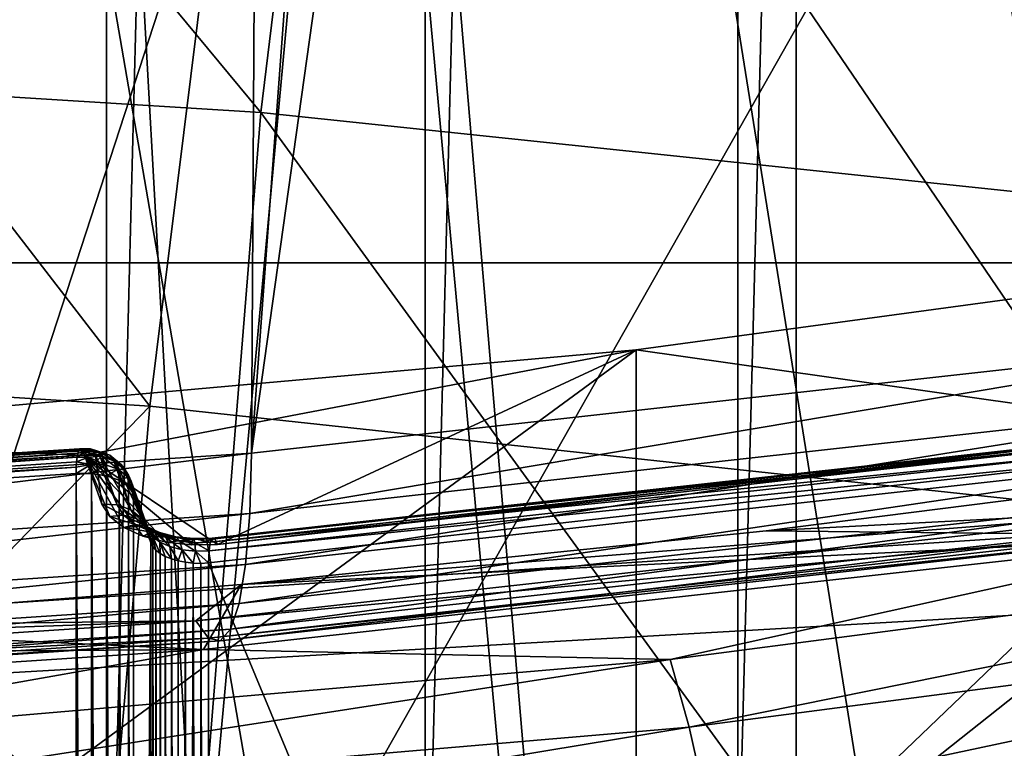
# Model space of a CAD drawing. Header units: metres. Extents: x -109 to 109, y -78 to 121.
# Tile 673 of 1056: x 3.84 to 5.82, y -44.62 to -43.16. Entities that reach past the tile are written whole.
import ezdxf

# ---------------------------------------------------------------- set-up
doc = ezdxf.new("R2010")
doc.units = ezdxf.units.M
doc.layers.add('solid_508554_SW0001', color=7, linetype='CONTINUOUS')

msp = doc.modelspace()

# ---------------------------------------------------------------- linework, layer by layer
at = {"layer": 'solid_508554_SW0001'}
for points in [[(3.364592, -45.631424, -81.150002), (3.364592, -20.517324, -81.150002), (4.01723, -20.710646, -81.150002)], [(4.01723, -45.438103, -81.150002), (3.364592, -45.631424, -81.150002), (4.01723, -20.710646, -81.150002)], [(4.01723, -45.438103, -81.150002), (4.01723, -20.710646, -81.150002), (4.658784, -20.937828, -81.150002)], [(4.658784, -45.210922, -81.150002), (4.01723, -45.438103, -81.150002), (4.658784, -20.937828, -81.150002)], [(4.658784, -45.210922, -81.150002), (4.658784, -20.937828, -81.150002), (5.287572, -21.198286, -81.150002)], [(5.287572, -44.950462, -81.150002), (4.658784, -45.210922, -81.150002), (5.287572, -21.198286, -81.150002)], [(5.287572, -44.950462, -81.150002), (5.287572, -21.198286, -81.150002), (5.901887, -21.491295, -81.150002)], [(5.901887, -44.657455, -81.150002), (5.287572, -44.950462, -81.150002), (5.901887, -21.491295, -81.150002)], [(4.309449, -44.027363, -2.801788), (5.485802, -28.125662, -12.478029), (6.560158, -27.994875, -12.251502)], [(6.423145, -43.793064, -2.395972), (4.309449, -44.027363, -2.801788), (6.560158, -27.994875, -12.251502)], [(4.309449, -44.027363, -2.801788), (4.401103, -28.233006, -12.663955), (5.485802, -28.125662, -12.478029)], [(2.162955, -44.168655, -3.046519), (3.308108, -28.316706, -12.808928), (4.401103, -28.233006, -12.663955)], [(4.309449, -44.027363, -2.801788), (2.162955, -44.168655, -3.046519), (4.401103, -28.233006, -12.663955)], [(3.629026, -51.276081, 7.187222), (3.629026, -31.862358, 40.812778), (5.404819, -32.07119, 40.451073)], [(3.629026, -31.908737, 40.839554), (3.629026, -51.32246, 7.214), (5.404819, -51.113628, 7.575704)], [(3.629026, -31.908737, 40.839554), (5.404819, -51.113628, 7.575704), (5.404819, -32.117569, 40.477848)], [(3.629026, -51.276081, 7.187222), (5.404819, -32.07119, 40.451073), (5.404819, -51.067249, 7.548927)], [(5.404819, -51.067249, 7.548927), (5.404819, -32.07119, 40.451073), (7.134504, -32.361053, 39.949013)], [(5.404819, -32.117569, 40.477848), (5.404819, -51.113628, 7.575704), (7.134504, -50.823765, 8.077765)], [(5.404819, -32.117569, 40.477848), (7.134504, -50.823765, 8.077765), (7.134504, -32.407433, 39.975788)], [(5.404819, -51.067249, 7.548927), (7.134504, -32.361053, 39.949013), (7.134504, -50.777386, 8.050988)], [(7.134504, -50.777386, 8.050988), (6.276352, -40.446301, 1.728551), (5.404889, -40.581234, 1.494844)], [(5.404819, -51.067249, 7.548927), (5.404889, -40.581234, 1.494844), (4.521749, -40.695915, 1.296209)], [(5.404819, -51.067249, 7.548927), (7.134504, -50.777386, 8.050988), (5.404889, -40.581234, 1.494844)], [(2.953937, -46.717266, 86.750404), (3.269912, -40.630043, 98.488197), (4.900442, -40.748657, 98.549866)], [(5.404819, -51.067249, 7.548927), (4.521749, -40.695915, 1.296209), (3.62909, -40.790066, 1.133133)], [(5.895985, -46.96487, 86.879326), (2.953937, -46.717266, 86.750404), (4.900442, -40.748657, 98.549866)], [(5.895985, -46.96487, 86.879326), (4.900442, -40.748657, 98.549866), (6.525666, -40.914528, 98.636101)], [(3.629026, -51.276081, 7.187222), (5.404819, -51.067249, 7.548927), (3.62909, -40.790066, 1.133133)], [(2.171419, -43.208652, 55.205601), (4.328004, -43.343063, 54.972797), (2.31188, -40.912182, 54.985382)], [(4.328004, -43.343063, 54.972797), (4.607106, -41.059139, 54.730843), (2.31188, -40.912182, 54.985382)], [(4.328004, -43.343063, 54.972797), (6.455026, -43.566059, 54.586559), (4.607106, -41.059139, 54.730843)], [(6.455026, -43.566059, 54.586559), (6.869136, -41.302891, 54.308651), (4.607106, -41.059139, 54.730843)], [(4.104473, -43.933121, 53.005287), (2.059657, -43.802197, 53.232056), (2.204805, -41.468933, 53.041775)], [(4.104473, -43.933121, 53.005287), (2.204805, -41.468933, 53.041775), (4.392831, -41.612961, 52.792309)], [(6.119717, -44.15028, 52.629154), (4.104473, -43.933121, 53.005287), (4.392831, -41.612961, 52.792309)], [(6.119717, -44.15028, 52.629154), (4.392831, -41.612961, 52.792309), (6.547425, -41.851791, 52.378643)], [(4.212463, -45.274727, 102.663315), (6.051642, -42.033012, 107.892433), (4.043941, -42.245338, 108.014526)], [(4.212463, -45.274727, 102.663315), (6.299386, -45.009903, 102.510941), (6.051642, -42.033012, 107.892433)], [(14.516794, -42.200077, -49.456135), (-14.516794, -42.200077, -49.456135), (-14.33133, -43.644951, -52.58112)], [(14.331326, -43.644993, -52.581203), (14.516794, -42.200077, -49.456135), (-14.33133, -43.644951, -52.58112)], [(2.109912, -45.433464, 102.754768), (4.043941, -42.245338, 108.014526), (2.024627, -42.372395, 108.087708)], [(2.109912, -45.433464, 102.754768), (4.212463, -45.274727, 102.663315), (4.043941, -42.245338, 108.014526)], [(2.077328, -45.540302, 55.240616), (4.140467, -45.668884, 55.017899), (2.171419, -43.208652, 55.205601)], [(4.140467, -45.668884, 55.017899), (4.328004, -43.343063, 54.972797), (2.171419, -43.208652, 55.205601)], [(4.140467, -45.668884, 55.017899), (6.175321, -45.882217, 54.648399), (4.328004, -43.343063, 54.972797)], [(6.175321, -45.882217, 54.648399), (6.455026, -43.566059, 54.586559), (4.328004, -43.343063, 54.972797)], [(7.060785, -43.551914, -0.434131), (5.082956, -43.81974, -0.898017), (6.245861, -43.984772, -1.183861)], [(5.082978, -45.118774, -0.148012), (5.082956, -43.81974, -0.898017), (7.060785, -43.551914, -0.434131)], [(5.082978, -45.118774, -0.148012), (7.060785, -43.551914, -0.434131), (7.060809, -44.850948, 0.315876)], [(14.331326, -43.644993, -52.581203), (-14.33133, -43.644951, -52.58112), (-14.108759, -45.49614, -56.70747)], [(14.303506, -43.868729, -53.072418), (14.331326, -43.644993, -52.581203), (-14.108759, -45.49614, -56.70747)], [(4.305973, -44.149178, -2.708696), (4.309449, -44.027363, -2.801788), (6.423145, -43.793064, -2.395972)], [(6.417964, -43.91507, -2.303208), (4.305973, -44.149178, -2.708696), (6.423145, -43.793064, -2.395972)], [(4.104473, -43.933121, 53.005287), (1.958869, -46.14711, 53.218525), (2.059657, -43.802197, 53.232056)], [(5.082956, -43.81974, -0.898017), (3.065651, -43.999454, -1.209289), (3.973532, -44.031403, -1.264624)], [(3.065665, -45.298492, -0.459287), (3.065651, -43.999454, -1.209289), (5.082956, -43.81974, -0.898017)], [(3.065665, -45.298492, -0.459287), (5.082956, -43.81974, -0.898017), (5.082978, -45.118774, -0.148012)], [(5.082956, -43.81974, -0.898017), (3.973532, -44.031403, -1.264624), (4.240786, -44.210926, -1.575567)], [(5.082956, -43.81974, -0.898017), (4.240786, -44.210926, -1.575567), (6.245861, -43.984772, -1.183861)], [(14.108759, -45.49614, -56.70747), (14.303506, -43.868729, -53.072418), (-14.108759, -45.49614, -56.70747)], [(4.104473, -43.933121, 53.005287), (3.903623, -46.271629, 53.002853), (1.958869, -46.14711, 53.218525)], [(6.119717, -44.15028, 52.629154), (3.903623, -46.271629, 53.002853), (4.104473, -43.933121, 53.005287)], [(4.297513, -44.251251, -2.594357), (4.305973, -44.149178, -2.708696), (6.417964, -43.91507, -2.303208)], [(6.405354, -44.017605, -2.189666), (4.297513, -44.251251, -2.594357), (6.417964, -43.91507, -2.303208)], [(6.017289, -44.003448, -1.206417), (6.245861, -43.984772, -1.183861), (4.240786, -44.210926, -1.575567)], [(3.065651, -43.999454, -1.209289), (1.993988, -44.158489, -1.484745), (3.973532, -44.031403, -1.264624)], [(6.004648, -44.010746, -1.1463), (4.23033, -44.198547, -1.515895), (4.226394, -44.206844, -1.485953)], [(6.001062, -44.028053, -1.120447), (6.004648, -44.010746, -1.1463), (4.226394, -44.206844, -1.485953)], [(6.01024, -44.002266, -1.175925), (4.235291, -44.199959, -1.546785), (4.23033, -44.198547, -1.515895)], [(6.004648, -44.010746, -1.1463), (6.01024, -44.002266, -1.175925), (4.23033, -44.198547, -1.515895)], [(6.01024, -44.002266, -1.175925), (6.017289, -44.003448, -1.206417), (4.235291, -44.199959, -1.546785)], [(6.017289, -44.003448, -1.206417), (4.240786, -44.210926, -1.575567), (4.235291, -44.199959, -1.546785)], [(1.986624, -44.158646, -1.385016), (3.958353, -44.035416, -1.16032), (3.959702, -44.027767, -1.173802)], [(1.987975, -44.148624, -1.409084), (1.986624, -44.158646, -1.385016), (3.959702, -44.027767, -1.173802)], [(1.987975, -44.148624, -1.409084), (3.962561, -44.020096, -1.197483), (3.963449, -44.019077, -1.20405)], [(1.989736, -44.14518, -1.434901), (1.987975, -44.148624, -1.409084), (3.963449, -44.019077, -1.20405)], [(1.987975, -44.148624, -1.409084), (3.959702, -44.027767, -1.173802), (3.962561, -44.020096, -1.197483)], [(1.989736, -44.14518, -1.434901), (3.963449, -44.019077, -1.20405), (3.96827, -44.02039, -1.235699)], [(1.991787, -44.148544, -1.460708), (1.989736, -44.14518, -1.434901), (3.96827, -44.02039, -1.235699)], [(1.991787, -44.148544, -1.460708), (3.96827, -44.02039, -1.235699), (3.96978, -44.022629, -1.244451)], [(1.991787, -44.148544, -1.460708), (3.96978, -44.022629, -1.244451), (3.973532, -44.031403, -1.264624)], [(1.991787, -44.148544, -1.460708), (3.973532, -44.031403, -1.264624), (1.993988, -44.158489, -1.484745)], [(2.161211, -44.290359, -2.953229), (2.162955, -44.168655, -3.046519), (4.309449, -44.027363, -2.801788)], [(4.305973, -44.149178, -2.708696), (2.161211, -44.290359, -2.953229), (4.309449, -44.027363, -2.801788)], [(3.973289, -44.025112, -1.177594), (3.959702, -44.027767, -1.173802), (3.958353, -44.035416, -1.16032)], [(3.981113, -44.035358, -1.158835), (3.973289, -44.025112, -1.177594), (3.958353, -44.035416, -1.16032)], [(3.973289, -44.025112, -1.177594), (3.962561, -44.020096, -1.197483), (3.959702, -44.027767, -1.173802)], [(3.962561, -44.020096, -1.197483), (3.99842, -44.022701, -1.197351), (3.985111, -44.018906, -1.22139)], [(3.963449, -44.019077, -1.20405), (3.962561, -44.020096, -1.197483), (3.985111, -44.018906, -1.22139)], [(3.973289, -44.025112, -1.177594), (3.99842, -44.022701, -1.197351), (3.962561, -44.020096, -1.197483)], [(3.96827, -44.02039, -1.235699), (3.963449, -44.019077, -1.20405), (3.985111, -44.018906, -1.22139)], [(3.96827, -44.02039, -1.235699), (3.985111, -44.018906, -1.22139), (3.96978, -44.022629, -1.244451)], [(3.96978, -44.022629, -1.244451), (3.985111, -44.018906, -1.22139), (4.01062, -44.027878, -1.237022)], [(3.96978, -44.022629, -1.244451), (3.995234, -44.031616, -1.260081), (3.973532, -44.031403, -1.264624)], [(3.96978, -44.022629, -1.244451), (4.01062, -44.027878, -1.237022), (3.995234, -44.031616, -1.260081)], [(3.973289, -44.025112, -1.177594), (4.008755, -44.033661, -1.174058), (3.99842, -44.022701, -1.197351)], [(3.981113, -44.035358, -1.158835), (4.008755, -44.033661, -1.174058), (3.973289, -44.025112, -1.177594)], [(3.973532, -44.031403, -1.264624), (4.188486, -44.212166, -1.577719), (4.240786, -44.210926, -1.575567)], [(3.973532, -44.031403, -1.264624), (4.137343, -44.206581, -1.568045), (4.188486, -44.212166, -1.577719)], [(3.973532, -44.031403, -1.264624), (4.090856, -44.194553, -1.547212), (4.137343, -44.206581, -1.568045)], [(3.973532, -44.031403, -1.264624), (4.052202, -44.176907, -1.516647), (4.090856, -44.194553, -1.547212)], [(3.973532, -44.031403, -1.264624), (4.024026, -44.154846, -1.478439), (4.052202, -44.176907, -1.516647)], [(3.973532, -44.031403, -1.264624), (4.008262, -44.129883, -1.435199), (4.024026, -44.154846, -1.478439)], [(3.995234, -44.031616, -1.260081), (4.008262, -44.129883, -1.435199), (3.973532, -44.031403, -1.264624)], [(3.981113, -44.035358, -1.158835), (4.015302, -44.050915, -1.15335), (4.008755, -44.033661, -1.174058)], [(3.985111, -44.018906, -1.22139), (4.023947, -44.031658, -1.212963), (4.01062, -44.027878, -1.237022)], [(3.985111, -44.018906, -1.22139), (3.99842, -44.022701, -1.197351), (4.023947, -44.031658, -1.212963)], [(4.01062, -44.027878, -1.237022), (4.004067, -44.032978, -1.257496), (3.995234, -44.031616, -1.260081)], [(3.995234, -44.031616, -1.260081), (4.038694, -44.131439, -1.428105), (4.008262, -44.129883, -1.435199)], [(3.995234, -44.031616, -1.260081), (4.004067, -44.032978, -1.257496), (4.038694, -44.131439, -1.428105)], [(3.99842, -44.022701, -1.197351), (4.034297, -44.042614, -1.189647), (4.023947, -44.031658, -1.212963)], [(3.99842, -44.022701, -1.197351), (4.008755, -44.033661, -1.174058), (4.034297, -44.042614, -1.189647)], [(4.01062, -44.027878, -1.237022), (4.032109, -44.043221, -1.245872), (4.004067, -44.032978, -1.257496)], [(4.004067, -44.032978, -1.257496), (4.066173, -44.141335, -1.416797), (4.038694, -44.131439, -1.428105)], [(4.004067, -44.032978, -1.257496), (4.032109, -44.043221, -1.245872), (4.066173, -44.141335, -1.416797)], [(4.008755, -44.033661, -1.174058), (4.040854, -44.059875, -1.168918), (4.034297, -44.042614, -1.189647)], [(4.008755, -44.033661, -1.174058), (4.015302, -44.050915, -1.15335), (4.040854, -44.059875, -1.168918)], [(4.023947, -44.031658, -1.212963), (4.032109, -44.043221, -1.245872), (4.01062, -44.027878, -1.237022)], [(4.023947, -44.031658, -1.212963), (4.037155, -44.046291, -1.243073), (4.032109, -44.043221, -1.245872)], [(4.047412, -44.051113, -1.222847), (4.037155, -44.046291, -1.243073), (4.023947, -44.031658, -1.212963)], [(4.047412, -44.051113, -1.222847), (4.023947, -44.031658, -1.212963), (4.034297, -44.042614, -1.189647)], [(6.21967, -44.023121, -1.050281), (4.22387, -44.224033, -1.459897), (4.223004, -44.248325, -1.440345)], [(6.21967, -49.046066, 1.849719), (6.21967, -44.023121, -1.050281), (4.223004, -44.248325, -1.440345)], [(6.21967, -44.023121, -1.050281), (6.001062, -44.028053, -1.120447), (4.22387, -44.224033, -1.459897)], [(6.001062, -44.028053, -1.120447), (4.226394, -44.206844, -1.485953), (4.22387, -44.224033, -1.459897)], [(4.28438, -44.3297, -2.463065), (4.297513, -44.251251, -2.594357), (6.405354, -44.017605, -2.189666)], [(6.38578, -44.096764, -2.05961), (4.28438, -44.3297, -2.463065), (6.405354, -44.017605, -2.189666)], [(1.985774, -44.174553, -1.364337), (3.95738, -44.044914, -1.148313), (3.958353, -44.035416, -1.16032)], [(1.986624, -44.158646, -1.385016), (1.985774, -44.174553, -1.364337), (3.958353, -44.035416, -1.16032)], [(1.985774, -44.174553, -1.364337), (3.95679, -44.056049, -1.137932), (3.95738, -44.044914, -1.148313)], [(3.986022, -44.050144, -1.142241), (3.956587, -44.068726, -1.129273), (3.987694, -44.068508, -1.128894)], [(3.986022, -44.050144, -1.142241), (3.95679, -44.056049, -1.137932), (3.956587, -44.068726, -1.129273)], [(3.986022, -44.050144, -1.142241), (3.95738, -44.044914, -1.148313), (3.95679, -44.056049, -1.137932)], [(3.981113, -44.035358, -1.158835), (3.958353, -44.035416, -1.16032), (3.95738, -44.044914, -1.148313)], [(3.986022, -44.050144, -1.142241), (3.981113, -44.035358, -1.158835), (3.95738, -44.044914, -1.148313)], [(3.986022, -44.050144, -1.142241), (4.015302, -44.050915, -1.15335), (3.981113, -44.035358, -1.158835)], [(3.986022, -44.050144, -1.142241), (3.987694, -44.068508, -1.128894), (4.015302, -44.050915, -1.15335)], [(4.015302, -44.050915, -1.15335), (3.987694, -44.068508, -1.128894), (4.017543, -44.073105, -1.136859)], [(4.015302, -44.050915, -1.15335), (4.017543, -44.073105, -1.136859), (4.040854, -44.059875, -1.168918)], [(4.032109, -44.043221, -1.245872), (4.037155, -44.046291, -1.243073), (4.066173, -44.141335, -1.416797)], [(4.055263, -44.061363, -1.204043), (4.034297, -44.042614, -1.189647), (4.040854, -44.059875, -1.168918)], [(4.055263, -44.061363, -1.204043), (4.047412, -44.051113, -1.222847), (4.034297, -44.042614, -1.189647)], [(4.037155, -44.046291, -1.243073), (4.087971, -44.1586, -1.402391), (4.066173, -44.141335, -1.416797)], [(4.037155, -44.046291, -1.243073), (4.053938, -44.060909, -1.231215), (4.087971, -44.1586, -1.402391)], [(4.047412, -44.051113, -1.222847), (4.053938, -44.060909, -1.231215), (4.037155, -44.046291, -1.243073)], [(4.047412, -44.051113, -1.222847), (4.061787, -44.071796, -1.223333), (4.053938, -44.060909, -1.231215)], [(4.055263, -44.061363, -1.204043), (4.061787, -44.071796, -1.223333), (4.047412, -44.051113, -1.222847)], [(6.389594, -44.051994, -1.300292), (5.344443, -44.183674, -1.528365), (6.25549, -44.13628, -1.475323)], [(6.278802, -44.193562, -1.545491), (5.344443, -44.183674, -1.528365), (6.389594, -44.051994, -1.300292)], [(3.95679, -44.056049, -1.137932), (1.985484, -44.195271, -1.348456), (3.956587, -44.068726, -1.129273)], [(1.985774, -44.174553, -1.364337), (1.985484, -44.195271, -1.348456), (3.95679, -44.056049, -1.137932)], [(3.956587, -49.091675, 1.770727), (3.956587, -44.068726, -1.129273), (1.985484, -44.195271, -1.348456)], [(3.987694, -49.091454, 1.771106), (3.987694, -44.068508, -1.128894), (3.956587, -44.068726, -1.129273)], [(3.987694, -49.091454, 1.771106), (3.956587, -44.068726, -1.129273), (3.956587, -49.091675, 1.770727)], [(4.017543, -49.096054, 1.763141), (4.017543, -44.073105, -1.136859), (3.987694, -44.068508, -1.128894)], [(3.987694, -49.091454, 1.771106), (4.017543, -49.096054, 1.763141), (3.987694, -44.068508, -1.128894)], [(4.040854, -44.059875, -1.168918), (4.017543, -44.073105, -1.136859), (4.043098, -44.082085, -1.152411)], [(4.043098, -49.105034, 1.747589), (4.043098, -44.082085, -1.152411), (4.017543, -44.073105, -1.136859)], [(4.017543, -49.096054, 1.763141), (4.043098, -49.105034, 1.747589), (4.017543, -44.073105, -1.136859)], [(4.060188, -44.076172, -1.187409), (4.040854, -44.059875, -1.168918), (4.043098, -44.082085, -1.152411)], [(4.060188, -44.076172, -1.187409), (4.055263, -44.061363, -1.204043), (4.040854, -44.059875, -1.168918)], [(4.053938, -44.060909, -1.231215), (4.061787, -44.071796, -1.223333), (4.087971, -44.1586, -1.402391)], [(4.055263, -44.061363, -1.204043), (4.067434, -44.083626, -1.215353), (4.061787, -44.071796, -1.223333)], [(4.060188, -44.076172, -1.187409), (4.067434, -44.083626, -1.215353), (4.055263, -44.061363, -1.204043)], [(4.061787, -44.071796, -1.223333), (4.101951, -44.181541, -1.386298), (4.087971, -44.1586, -1.402391)], [(4.061787, -44.071796, -1.223333), (4.067434, -44.083626, -1.215353), (4.101951, -44.181541, -1.386298)], [(4.060188, -44.076172, -1.187409), (4.043098, -44.082085, -1.152411), (4.061867, -44.094566, -1.174031)], [(4.061867, -49.117516, 1.725969), (4.061867, -44.094566, -1.174031), (4.043098, -44.082085, -1.152411)], [(4.043098, -49.105034, 1.747589), (4.061867, -49.117516, 1.725969), (4.043098, -44.082085, -1.152411)], [(4.060188, -44.076172, -1.187409), (4.061867, -44.094566, -1.174031), (4.070854, -44.09618, -1.207409)], [(4.060188, -44.076172, -1.187409), (4.070854, -44.09618, -1.207409), (4.067434, -44.083626, -1.215353)], [(4.067434, -44.083626, -1.215353), (4.070854, -44.09618, -1.207409), (4.101951, -44.181541, -1.386298)], [(4.061867, -44.094566, -1.174031), (4.072013, -49.132267, 1.700415), (4.072013, -44.109322, -1.199585)], [(4.070854, -44.09618, -1.207409), (4.061867, -44.094566, -1.174031), (4.072013, -44.109322, -1.199585)], [(4.061867, -49.117516, 1.725969), (4.072013, -49.132267, 1.700415), (4.061867, -44.094566, -1.174031)], [(4.070854, -44.09618, -1.207409), (4.072013, -44.109322, -1.199585), (4.101951, -44.181541, -1.386298)], [(4.072013, -49.132267, 1.700415), (4.106743, -44.207802, -1.37016), (4.072013, -44.109322, -1.199585)], [(4.101951, -44.181541, -1.386298), (4.072013, -44.109322, -1.199585), (4.106743, -44.207802, -1.37016)], [(4.267058, -44.38163, -2.319652), (4.28438, -44.3297, -2.463065), (6.38578, -44.096764, -2.05961)], [(6.359963, -44.149635, -1.917828), (4.267058, -44.38163, -2.319652), (6.38578, -44.096764, -2.05961)], [(4.052019, -44.152542, -1.464658), (4.024026, -44.154846, -1.478439), (4.008262, -44.129883, -1.435199)], [(4.038694, -44.131439, -1.428105), (4.052019, -44.152542, -1.464658), (4.008262, -44.129883, -1.435199)], [(4.077299, -44.158955, -1.447319), (4.052019, -44.152542, -1.464658), (4.038694, -44.131439, -1.428105)], [(4.066173, -44.141335, -1.416797), (4.077299, -44.158955, -1.447319), (4.038694, -44.131439, -1.428105)], [(2.156964, -44.392155, -2.838411), (2.161211, -44.290359, -2.953229), (4.305973, -44.149178, -2.708696)], [(4.297513, -44.251251, -2.594357), (2.156964, -44.392155, -2.838411), (4.305973, -44.149178, -2.708696)], [(6.119717, -44.15028, 52.629154), (5.820252, -46.478161, 52.64513), (3.903623, -46.271629, 53.002853)], [(4.097353, -44.173458, -1.428128), (4.077299, -44.158955, -1.447319), (4.066173, -44.141335, -1.416797)], [(4.087971, -44.1586, -1.402391), (4.097353, -44.173458, -1.428128), (4.066173, -44.141335, -1.416797)], [(4.288528, -44.291771, -1.7156), (4.196965, -44.36446, -1.870546), (6.25549, -44.13628, -1.475323)], [(6.293596, -44.169762, -1.620206), (6.25549, -44.13628, -1.475323), (4.196965, -44.36446, -1.870546)], [(4.246186, -44.405128, -2.169398), (4.267058, -44.38163, -2.319652), (6.359963, -44.149635, -1.917828)], [(6.328853, -44.174271, -1.76954), (4.246186, -44.405128, -2.169398), (6.359963, -44.149635, -1.917828)], [(5.344443, -44.183674, -1.528365), (4.288528, -44.291771, -1.7156), (6.25549, -44.13628, -1.475323)], [(8.090868, -44.45211, 52.106373), (5.820252, -46.478161, 52.64513), (6.119717, -44.15028, 52.629154)], [(4.052019, -44.152542, -1.464658), (4.07584, -44.171196, -1.496965), (4.024026, -44.154846, -1.478439)], [(4.07584, -44.171196, -1.496965), (4.052202, -44.176907, -1.516647), (4.024026, -44.154846, -1.478439)], [(4.097189, -44.17453, -1.474295), (4.07584, -44.171196, -1.496965), (4.052019, -44.152542, -1.464658)], [(4.077299, -44.158955, -1.447319), (4.097189, -44.17453, -1.474295), (4.052019, -44.152542, -1.464658)], [(4.07584, -44.171196, -1.496965), (4.108526, -44.186119, -1.522812), (4.052202, -44.176907, -1.516647)], [(4.124481, -44.186989, -1.495877), (4.108526, -44.186119, -1.522812), (4.07584, -44.171196, -1.496965)], [(4.097189, -44.17453, -1.474295), (4.124481, -44.186989, -1.495877), (4.07584, -44.171196, -1.496965)], [(4.114125, -44.186592, -1.450875), (4.097189, -44.17453, -1.474295), (4.077299, -44.158955, -1.447319)], [(4.097353, -44.173458, -1.428128), (4.114125, -44.186592, -1.450875), (4.077299, -44.158955, -1.447319)], [(4.110215, -44.19463, -1.408967), (4.097353, -44.173458, -1.428128), (4.087971, -44.1586, -1.402391)], [(4.101951, -44.181541, -1.386298), (4.110215, -44.19463, -1.408967), (4.087971, -44.1586, -1.402391)], [(6.293596, -44.169762, -1.620206), (4.196965, -44.36446, -1.870546), (4.222531, -44.399334, -2.017836)], [(6.293596, -44.169762, -1.620206), (4.222531, -44.399334, -2.017836), (6.328853, -44.174271, -1.76954)], [(4.108526, -44.186119, -1.522812), (4.090856, -44.194553, -1.547212), (4.052202, -44.176907, -1.516647)], [(4.108526, -44.186119, -1.522812), (4.147837, -44.196289, -1.540427), (4.090856, -44.194553, -1.547212)], [(4.137139, -44.197098, -1.469074), (4.124481, -44.186989, -1.495877), (4.097189, -44.17453, -1.474295)], [(4.114125, -44.186592, -1.450875), (4.137139, -44.197098, -1.469074), (4.097189, -44.17453, -1.474295)], [(4.124987, -44.206196, -1.429001), (4.114125, -44.186592, -1.450875), (4.097353, -44.173458, -1.428128)], [(4.110215, -44.19463, -1.408967), (4.124987, -44.206196, -1.429001), (4.097353, -44.173458, -1.428128)], [(4.101951, -44.181541, -1.386298), (4.106743, -44.207802, -1.37016), (4.110685, -44.21542, -1.383352)], [(4.101951, -44.181541, -1.386298), (4.110685, -44.21542, -1.383352), (4.110215, -44.19463, -1.408967)], [(4.157306, -44.19548, -1.510586), (4.147837, -44.196289, -1.540427), (4.108526, -44.186119, -1.522812)], [(4.124481, -44.186989, -1.495877), (4.157306, -44.19548, -1.510586), (4.108526, -44.186119, -1.522812)], [(4.145257, -44.21545, -1.44503), (4.137139, -44.197098, -1.469074), (4.114125, -44.186592, -1.450875)], [(4.124987, -44.206196, -1.429001), (4.145257, -44.21545, -1.44503), (4.114125, -44.186592, -1.450875)], [(4.164818, -44.204258, -1.481477), (4.157306, -44.19548, -1.510586), (4.124481, -44.186989, -1.495877)], [(4.137139, -44.197098, -1.469074), (4.164818, -44.204258, -1.481477), (4.124481, -44.186989, -1.495877)], [(4.222531, -44.399334, -2.017836), (4.246186, -44.405128, -2.169398), (6.328853, -44.174271, -1.76954)], [(6.278802, -44.193562, -1.545491), (4.288528, -44.291771, -1.7156), (5.344443, -44.183674, -1.528365)], [(5.15119, -44.442303, -1.94042), (6.278802, -44.193562, -1.545491), (7.15963, -44.180824, -1.487525)], [(5.15119, -44.442303, -1.94042), (7.15963, -44.180824, -1.487525), (5.189728, -44.578163, -2.068461)], [(7.15963, -44.180824, -1.487525), (7.213194, -44.314728, -1.612179), (5.189728, -44.578163, -2.068461)], [(1.985484, -49.21822, 1.551544), (3.956587, -49.091675, 1.770727), (1.985484, -44.195271, -1.348456)], [(4.072013, -49.132267, 1.700415), (4.106743, -49.230751, 1.52984), (4.106743, -44.207802, -1.37016)], [(4.147837, -44.196289, -1.540427), (4.137343, -44.206581, -1.568045), (4.090856, -44.194553, -1.547212)], [(4.110685, -49.238365, 1.516648), (4.106743, -44.207802, -1.37016), (4.106743, -49.230751, 1.52984)], [(4.110685, -49.238365, 1.516648), (4.110685, -44.21542, -1.383352), (4.106743, -44.207802, -1.37016)], [(4.110215, -44.19463, -1.408967), (4.110685, -44.21542, -1.383352), (4.116969, -44.22263, -1.395844)], [(4.110215, -44.19463, -1.408967), (4.116969, -44.22263, -1.395844), (4.125436, -44.229263, -1.407328)], [(4.110215, -44.19463, -1.408967), (4.125436, -44.229263, -1.407328), (4.124987, -44.206196, -1.429001)], [(4.124987, -44.206196, -1.429001), (4.125436, -44.229263, -1.407328), (4.13588, -44.235146, -1.41752)], [(4.124987, -44.206196, -1.429001), (4.13588, -44.235146, -1.41752), (4.148039, -44.240139, -1.426167)], [(4.124987, -44.206196, -1.429001), (4.148039, -44.240139, -1.426167), (4.145257, -44.21545, -1.44503)], [(4.169635, -44.221756, -1.455954), (4.164818, -44.204258, -1.481477), (4.137139, -44.197098, -1.469074)], [(4.145257, -44.21545, -1.44503), (4.169635, -44.221756, -1.455954), (4.137139, -44.197098, -1.469074)], [(4.147837, -44.196289, -1.540427), (4.191079, -44.201008, -1.548605), (4.137343, -44.206581, -1.568045)], [(4.191079, -44.201008, -1.548605), (4.188486, -44.212166, -1.577719), (4.137343, -44.206581, -1.568045)], [(4.157306, -44.19548, -1.510586), (4.193413, -44.199425, -1.517415), (4.147837, -44.196289, -1.540427)], [(4.193413, -44.199425, -1.517415), (4.191079, -44.201008, -1.548605), (4.147837, -44.196289, -1.540427)], [(4.195264, -44.207584, -1.487235), (4.193413, -44.199425, -1.517415), (4.157306, -44.19548, -1.510586)], [(4.164818, -44.204258, -1.481477), (4.195264, -44.207584, -1.487235), (4.157306, -44.19548, -1.510586)], [(4.196452, -44.224686, -1.461026), (4.195264, -44.207584, -1.487235), (4.164818, -44.204258, -1.481477)], [(4.169635, -44.221756, -1.455954), (4.196452, -44.224686, -1.461026), (4.164818, -44.204258, -1.481477)], [(4.235291, -44.199959, -1.546785), (4.240786, -44.210926, -1.575567), (4.188486, -44.212166, -1.577719)], [(4.191079, -44.201008, -1.548605), (4.235291, -44.199959, -1.546785), (4.188486, -44.212166, -1.577719)], [(4.23033, -44.198547, -1.515895), (4.235291, -44.199959, -1.546785), (4.191079, -44.201008, -1.548605)], [(4.193413, -44.199425, -1.517415), (4.23033, -44.198547, -1.515895), (4.191079, -44.201008, -1.548605)], [(4.226394, -44.206844, -1.485953), (4.23033, -44.198547, -1.515895), (4.193413, -44.199425, -1.517415)], [(4.195264, -44.207584, -1.487235), (4.226394, -44.206844, -1.485953), (4.193413, -44.199425, -1.517415)], [(4.22387, -44.224033, -1.459897), (4.226394, -44.206844, -1.485953), (4.195264, -44.207584, -1.487235)], [(4.196452, -44.224686, -1.461026), (4.22387, -44.224033, -1.459897), (4.195264, -44.207584, -1.487235)], [(6.278802, -44.193562, -1.545491), (4.21261, -44.422569, -1.942147), (4.288528, -44.291771, -1.7156)], [(5.15119, -44.442303, -1.94042), (4.21261, -44.422569, -1.942147), (6.278802, -44.193562, -1.545491)], [(4.116968, -49.245579, 1.504156), (4.116969, -44.22263, -1.395844), (4.110685, -44.21542, -1.383352)], [(4.110685, -49.238365, 1.516648), (4.116968, -49.245579, 1.504156), (4.110685, -44.21542, -1.383352)], [(4.116968, -49.245579, 1.504156), (4.125436, -49.252209, 1.492672), (4.116969, -44.22263, -1.395844)], [(4.125436, -49.252209, 1.492672), (4.125436, -44.229263, -1.407328), (4.116969, -44.22263, -1.395844)], [(4.135879, -49.258095, 1.48248), (4.13588, -44.235146, -1.41752), (4.125436, -44.229263, -1.407328)], [(4.125436, -49.252209, 1.492672), (4.135879, -49.258095, 1.48248), (4.125436, -44.229263, -1.407328)], [(4.145257, -44.21545, -1.44503), (4.148039, -44.240139, -1.426167), (4.161614, -44.244114, -1.433056)], [(4.145257, -44.21545, -1.44503), (4.161614, -44.244114, -1.433056), (4.169635, -44.221756, -1.455954)], [(4.169635, -44.221756, -1.455954), (4.161614, -44.244114, -1.433056), (4.176269, -44.246979, -1.438015)], [(4.169635, -44.221756, -1.455954), (4.176269, -44.246979, -1.438015), (4.191641, -44.248657, -1.440922)], [(4.169635, -44.221756, -1.455954), (4.191641, -44.248657, -1.440922), (4.196452, -44.224686, -1.461026)], [(4.196452, -44.224686, -1.461026), (4.191641, -44.248657, -1.440922), (4.207349, -44.249107, -1.441705)], [(4.196452, -44.224686, -1.461026), (4.223004, -44.248325, -1.440345), (4.22387, -44.224033, -1.459897)], [(4.196452, -44.224686, -1.461026), (4.207349, -44.249107, -1.441705), (4.223004, -44.248325, -1.440345)], [(2.150373, -44.470173, -2.706372), (2.156964, -44.392155, -2.838411), (4.297513, -44.251251, -2.594357)], [(4.28438, -44.3297, -2.463065), (2.150373, -44.470173, -2.706372), (4.297513, -44.251251, -2.594357)], [(4.135879, -49.258095, 1.48248), (4.148039, -49.263084, 1.473833), (4.13588, -44.235146, -1.41752)], [(4.148039, -49.263084, 1.473833), (4.148039, -44.240139, -1.426167), (4.13588, -44.235146, -1.41752)], [(4.161614, -49.267063, 1.466944), (4.161614, -44.244114, -1.433056), (4.148039, -44.240139, -1.426167)], [(4.148039, -49.263084, 1.473833), (4.161614, -49.267063, 1.466944), (4.148039, -44.240139, -1.426167)], [(4.161614, -49.267063, 1.466944), (4.176269, -44.246979, -1.438015), (4.161614, -44.244114, -1.433056)], [(4.161614, -49.267063, 1.466944), (4.17627, -49.269924, 1.461985), (4.176269, -44.246979, -1.438015)], [(4.17627, -49.269924, 1.461985), (4.191641, -44.248657, -1.440922), (4.176269, -44.246979, -1.438015)], [(4.17627, -49.269924, 1.461985), (4.191641, -49.271603, 1.459078), (4.191641, -44.248657, -1.440922)], [(4.207349, -49.272057, 1.458295), (4.207349, -44.249107, -1.441705), (4.191641, -44.248657, -1.440922)], [(4.191641, -49.271603, 1.459078), (4.207349, -49.272057, 1.458295), (4.191641, -44.248657, -1.440922)], [(4.223004, -49.271271, 1.459655), (4.223004, -44.248325, -1.440345), (4.207349, -44.249107, -1.441705)], [(4.207349, -49.272057, 1.458295), (4.223004, -49.271271, 1.459655), (4.207349, -44.249107, -1.441705)], [(6.21967, -49.046066, 1.849719), (4.223004, -44.248325, -1.440345), (4.223004, -49.271271, 1.459655)], [(4.288528, -44.291771, -1.7156), (3.223977, -44.376076, -1.86162), (4.196965, -44.36446, -1.870546)], [(4.21261, -44.422569, -1.942147), (3.223977, -44.376076, -1.86162), (4.288528, -44.291771, -1.7156)], [(2.141679, -44.521534, -2.561975), (2.150373, -44.470173, -2.706372), (4.28438, -44.3297, -2.463065)], [(4.267058, -44.38163, -2.319652), (2.141679, -44.521534, -2.561975), (4.28438, -44.3297, -2.463065)], [(5.189728, -44.578163, -2.068461), (7.213194, -44.314728, -1.612179), (5.225421, -44.736637, -2.168205)], [(7.213194, -44.314728, -1.612179), (7.262805, -44.471394, -1.708784), (5.225421, -44.736637, -2.168205)], [(2.152932, -44.436417, -1.96613), (2.106498, -44.502068, -2.10889), (4.196965, -44.36446, -1.870546)], [(4.222531, -44.399334, -2.017836), (4.196965, -44.36446, -1.870546), (2.106498, -44.502068, -2.10889)], [(3.223977, -44.376076, -1.86162), (2.152932, -44.436417, -1.96613), (4.196965, -44.36446, -1.870546)], [(2.131203, -44.54435, -2.410536), (2.141679, -44.521534, -2.561975), (4.267058, -44.38163, -2.319652)], [(4.246186, -44.405128, -2.169398), (2.131203, -44.54435, -2.410536), (4.267058, -44.38163, -2.319652)], [(4.21261, -44.422569, -1.942147), (2.152932, -44.436417, -1.96613), (3.223977, -44.376076, -1.86162)], [(4.222531, -44.399334, -2.017836), (2.106498, -44.502068, -2.10889), (2.11933, -44.537781, -2.257631)], [(4.222531, -44.399334, -2.017836), (2.11933, -44.537781, -2.257631), (4.246186, -44.405128, -2.169398)], [(2.11933, -44.537781, -2.257631), (2.131203, -44.54435, -2.410536), (4.246186, -44.405128, -2.169398)], [(4.21261, -44.422569, -1.942147), (2.114358, -44.560677, -2.181355), (2.152932, -44.436417, -1.96613)], [(3.105635, -44.617676, -2.244174), (2.114358, -44.560677, -2.181355), (4.21261, -44.422569, -1.942147)], [(3.105635, -44.617676, -2.244174), (4.21261, -44.422569, -1.942147), (5.15119, -44.442303, -1.94042)], [(3.105635, -44.617676, -2.244174), (5.15119, -44.442303, -1.94042), (3.128869, -44.754845, -2.374489)], [(5.15119, -44.442303, -1.94042), (5.189728, -44.578163, -2.068461), (3.128869, -44.754845, -2.374489)], [(8.090868, -44.45211, 52.106373), (7.694947, -46.765221, 52.147926), (5.820252, -46.478161, 52.64513)], [(5.225421, -44.736637, -2.168205), (7.262805, -44.471394, -1.708784), (5.256973, -44.911976, -2.236025)], [(7.262805, -44.471394, -1.708784), (7.306659, -44.645126, -1.773831), (5.256973, -44.911976, -2.236025)], [(3.128869, -44.754845, -2.374489), (5.189728, -44.578163, -2.068461), (3.150389, -44.914539, -2.476337)], [(5.189728, -44.578163, -2.068461), (5.225421, -44.736637, -2.168205), (3.150389, -44.914539, -2.476337)], [(3.806744, -44.616501, 51.111458), (3.816358, -44.624153, 51.161961), (3.853369, -44.657734, 51.1483)], [(3.842581, -44.649284, 51.098156), (3.806744, -44.616501, 51.111458), (3.853369, -44.657734, 51.1483)]]:
    msp.add_3dface(points, dxfattribs=at)

doc.saveas('drawing.dxf')
